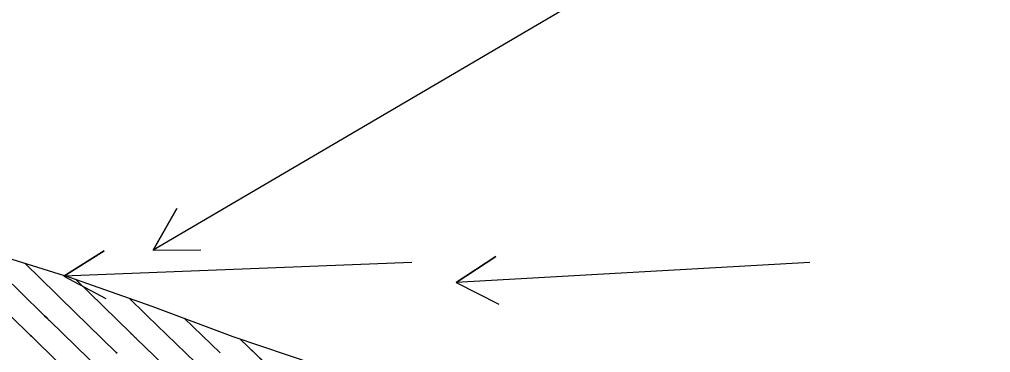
# Model space of a CAD drawing. Extents: x 954385 to 988206, y 1868364 to 1924553.
# Drawn here: x 955807.8 to 955929.9, y 1923107.6 to 1923149.5 of the extents above; entities that cross this region are included whole.
import ezdxf

# ---------------------------------------------------------------- set-up
doc = ezdxf.new("R2010")
doc.units = 0
for name, color, linetype in [('1', 7, 'Continuous'), ('Ex_Major Contours', 7, 'Continuous'), ('Ex_Minor Contours', 7, 'Continuous'), ('Perimeter', 7, 'Continuous'), ('Slopes', 7, 'Continuous')]:
    doc.layers.add(name, color=color, linetype=linetype)

msp = doc.modelspace()

# ---------------------------------------------------------------- linework, layer by layer
at = {"layer": '1'}
for points in [[(955818.14, 1923105.25), (955811.58, 1923111.63), (955811.5, 1923111.7), (955811.42, 1923111.78), (955811.35, 1923111.85), (955811.27, 1923111.93), (955810.95, 1923112.23), (955810.88, 1923112.31), (955810.8, 1923112.38), (955810.72, 1923112.46), (955810.64, 1923112.53), (955803.18, 1923119.81)], [(955803.45, 1923120.42), (955814.09, 1923117.09), (955824.42, 1923113.45), (955834.61, 1923109.65), (955845.07, 1923106.13), (955855.33, 1923102.41), (955866.24, 1923099.37), (955876.77, 1923095.92), (955878.02, 1923095.67), (955888.18, 1923093.41), (955899.38, 1923090.67), (955911.34, 1923088.72), (955923.15, 1923086.63), (955934.51, 1923084.07)], [(955820.07, 1923107.55), (955819.97, 1923107.64), (955812.91, 1923114.52), (955812.87, 1923114.55), (955812.83, 1923114.59), (955812.8, 1923114.63), (955812.76, 1923114.66), (955812.61, 1923114.8), (955812.57, 1923114.84), (955812.54, 1923114.87), (955812.5, 1923114.91), (955812.46, 1923114.95), (955808.46, 1923118.85)], [(955816.3, 1923102.85), (955810.25, 1923108.74), (955810.13, 1923108.85), (955810.02, 1923108.97), (955809.9, 1923109.08), (955809.78, 1923109.2), (955809.3, 1923109.66), (955809.18, 1923109.77), (955809.06, 1923109.89), (955808.94, 1923110), (955808.82, 1923110.12), (955801.91, 1923116.85)], [(955829.31, 1923102.82), (955822.47, 1923109.4), (955822.36, 1923109.51), (955822.25, 1923109.61), (955822.03, 1923109.82), (955821.97, 1923109.88), (955821.92, 1923109.93), (955821.86, 1923109.98), (955821.81, 1923110.04), (955814.83, 1923116.83)], [(955821.57, 1923114.46), (955823.64, 1923112.43), (955823.68, 1923112.4), (955823.71, 1923112.37), (955823.82, 1923112.26), (955823.84, 1923112.24), (955831.16, 1923105.2)], [(955828.5, 1923111.93), (955833.01, 1923107.59)], [(955835.51, 1923109.35), (955850.81, 1923094.65)]]:
    msp.add_lwpolyline(points, dxfattribs=at)
at = {"layer": 'Ex_Major Contours'}
msp.add_lwpolyline([(955821.57, 1923114.46), (955823.64, 1923112.43), (955823.68, 1923112.4), (955823.71, 1923112.37), (955823.84, 1923112.24), (955831.16, 1923105.2)], dxfattribs=at)
at = {"layer": 'Ex_Minor Contours'}
for points in [[(955803.18, 1923119.81), (955810.64, 1923112.53), (955810.72, 1923112.46), (955810.8, 1923112.38), (955810.88, 1923112.31), (955810.95, 1923112.23), (955811.27, 1923111.93), (955811.35, 1923111.85), (955811.42, 1923111.78), (955811.5, 1923111.7), (955811.58, 1923111.63), (955818.14, 1923105.25)], [(955808.46, 1923118.85), (955812.46, 1923114.95), (955812.5, 1923114.91), (955812.54, 1923114.87), (955812.57, 1923114.84), (955812.61, 1923114.8), (955812.76, 1923114.66), (955812.8, 1923114.63), (955812.83, 1923114.59), (955812.87, 1923114.55), (955812.91, 1923114.52), (955819.97, 1923107.64), (955820.07, 1923107.55)], [(955801.91, 1923116.85), (955808.82, 1923110.12), (955808.94, 1923110), (955809.06, 1923109.89), (955809.18, 1923109.77), (955809.3, 1923109.66), (955809.78, 1923109.2), (955809.9, 1923109.08), (955810.02, 1923108.97), (955810.13, 1923108.85), (955810.25, 1923108.74), (955816.3, 1923102.85)], [(955814.83, 1923116.83), (955821.81, 1923110.04), (955821.86, 1923109.98), (955821.92, 1923109.93), (955821.97, 1923109.88), (955822.03, 1923109.82), (955822.3, 1923109.56), (955822.42, 1923109.45), (955822.47, 1923109.4), (955829.31, 1923102.82)], [(955833.01, 1923107.59), (955828.5, 1923111.93)], [(955842.4, 1923102.73), (955835.51, 1923109.35)]]:
    msp.add_lwpolyline(points, dxfattribs=at)
at = {"layer": 'Perimeter'}
msp.add_lwpolyline([(955803.45, 1923120.42), (955814.09, 1923117.09), (955824.42, 1923113.45), (955834.61, 1923109.65), (955845.07, 1923106.13), (955855.33, 1923102.41), (955866.24, 1923099.37), (955876.77, 1923095.92), (955878.02, 1923095.67), (955888.18, 1923093.41), (955899.39, 1923090.67), (955911.33, 1923088.72), (955923.15, 1923086.63), (955934.52, 1923084.07)], dxfattribs=at)
at = {"layer": 'Slopes'}
for points in [[(955907.13, 1923168.93), (955824.61, 1923120.5), (955827.57, 1923125.72), (955824.61, 1923120.5), (955830.61, 1923120.54)], [(955857.13, 1923118.93), (955813.36, 1923117.22), (955818.44, 1923120.42), (955813.36, 1923117.22), (955818.67, 1923114.43)], [(955907.13, 1923118.93), (955862.67, 1923116.41), (955867.69, 1923119.7), (955862.67, 1923116.41), (955868.03, 1923113.71)]]:
    msp.add_lwpolyline(points, dxfattribs=at)

doc.saveas('drawing.dxf')
